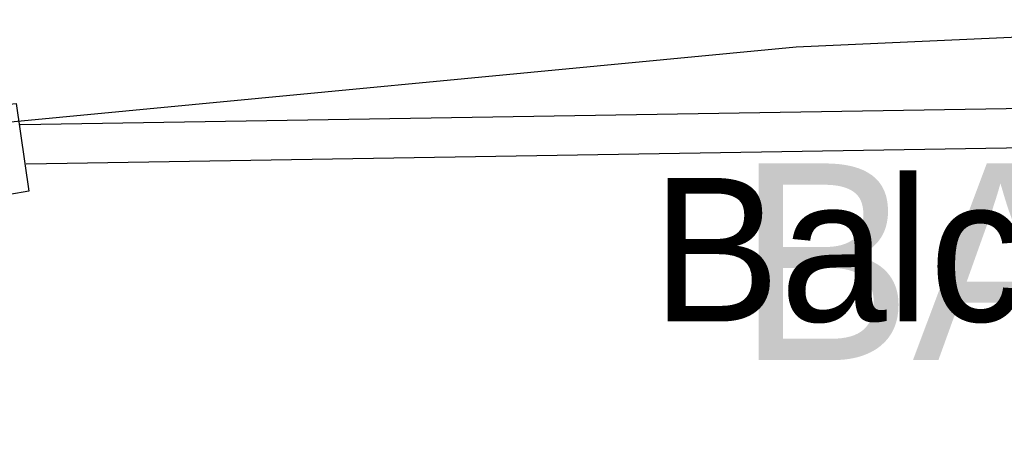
# Model space of a CAD drawing. Header units: feet. Extents: x -79 to 198, y -22 to 181.
# Tile 257 of 318: x 78.66 to 86.89, y 156.36 to 159.89. Entities that reach past the tile are written whole.
import ezdxf
from ezdxf.enums import TextEntityAlignment as Align

# ---------------------------------------------------------------- set-up
doc = ezdxf.new("R2010")
doc.units = ezdxf.units.FT
for name, color, linetype in [('A-AREA-UNIDAD', 30, 'CONTINUOUS'), ('A-LINEA', 7, 'CONTINUOUS'), ('A-NOMBRE-ESPACIO', 2, 'CONTINUOUS'), ('A-TEXTO-PDF', 3, 'CONTINUOUS')]:
    doc.layers.add(name, color=color, linetype=linetype)

msp = doc.modelspace()

# ---------------------------------------------------------------- linework, layer by layer
at = {"layer": 'A-AREA-UNIDAD'}
msp.add_lwpolyline([(85.28, 129.1733), (88.512, 142.8089), (89.568, 142.8089), (95.488, 141.3689), (97.728, 141.1378), (98.528, 144.4089), (98.48, 145.6533), (98.752, 147.2889), (98.96, 147.6622), (99.28, 147.6622), (99.44, 148.2489), (99.968, 148.2489), (99.84, 148.3733), (100.512, 151.2178), (100.672, 151.3778), (101.28, 151.2533), (101.28, 152.1778), (102.848, 158.6489), (102.56, 158.7022), (102.528, 159.4133), (96.928, 159.7689), (90.24, 159.8933), (85.152, 159.6622), (78.432, 159.0222)], dxfattribs=at)
at = {"layer": 'A-LINEA'}
for p, q in [((102.3739, 159.4025), (78.6604, 159.0137)), ((102.3354, 159.0714), (78.7097, 158.6841))]:
    msp.add_line(p, q, dxfattribs=at)
msp.add_lwpolyline([(78.2933, 159.1511), (78.44, 159.1644), (78.4267, 159.2444), (78.4667, 159.2578), (78.48, 159.1778), (78.6267, 159.1911), (78.7333, 158.4578), (78.4133, 158.4044), (78.2933, 159.1511)], dxfattribs=at)

# ---------------------------------------------------------------- texts
at = {"layer": 'A-NOMBRE-ESPACIO'}
msp.add_text('Balcón', height=1.2, dxfattribs=at).set_placement((86.4, 157.3689), align=Align.CENTER)
at = {"layer": 'A-TEXTO-PDF'}
msp.add_text('BALCONY', height=1.646, dxfattribs=at).set_placement((89.9165, 157.0452), align=Align.CENTER)

doc.saveas('drawing.dxf')
